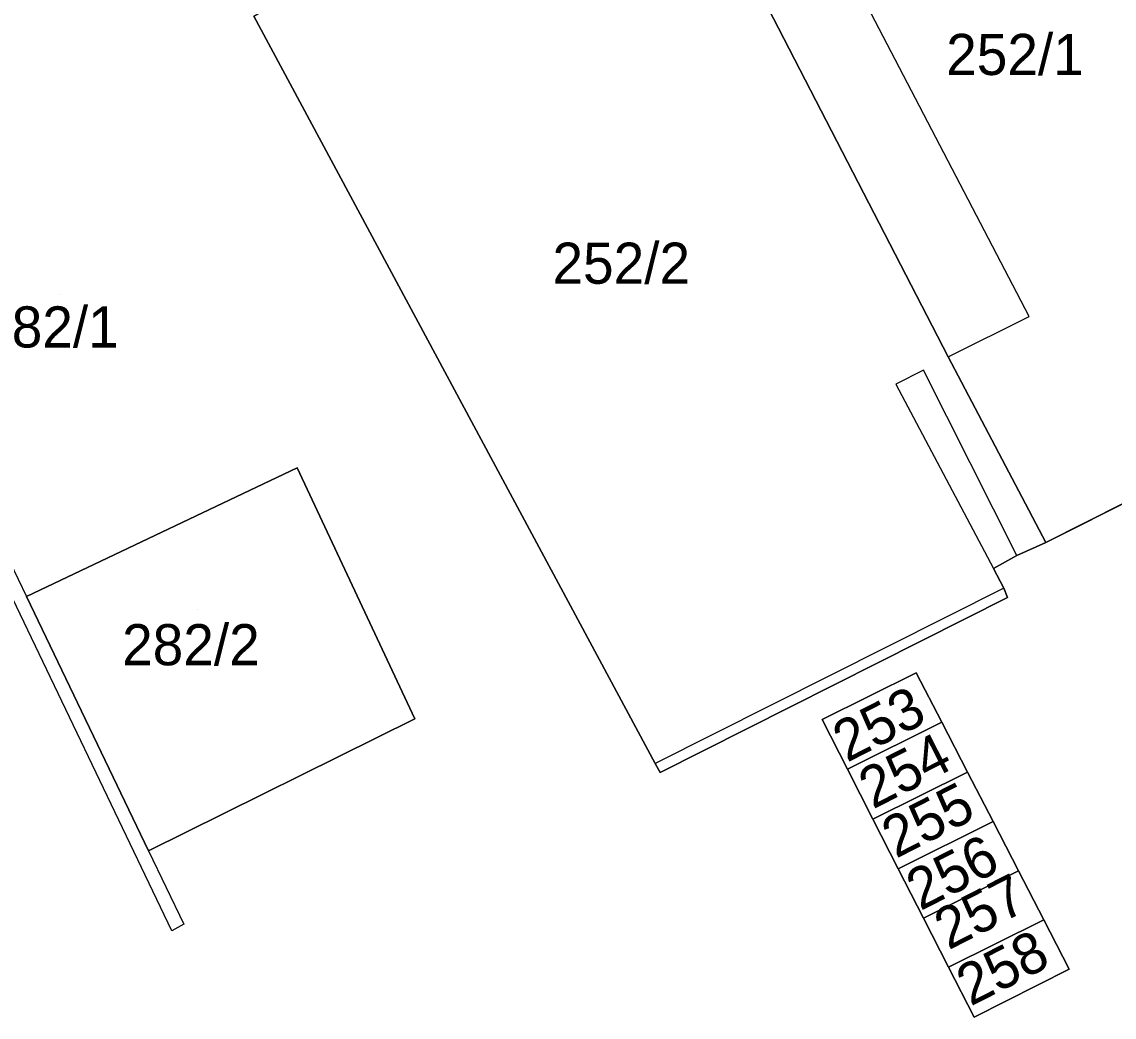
# Model space of a CAD drawing. Extents: x -264070 to -262271, y -1238894 to -1238141.
# Drawn here: x -263556.7 to -263503.5, y -1238656.8 to -1238608.4 of the extents above; entities that cross this region are included whole.
import ezdxf

# ---------------------------------------------------------------- set-up
doc = ezdxf.new("R2010")
doc.units = 0
for name, color, linetype in [('body_kn', 7, 'Continuous'), ('kladpar_druhypozemkov', 7, 'Continuous'), ('kladpar_hranice', 7, 'Continuous'), ('kladpar_parcelnecisla', 7, 'Continuous'), ('kladpar_plochy', 7, 'Continuous'), ('zappar_hrandruhpozemk', 7, 'Continuous')]:
    doc.layers.add(name, color=color, linetype=linetype)

msp = doc.modelspace()

# ---------------------------------------------------------------- linework, layer by layer
at = {"layer": 'body_kn'}
for p, q in [((-263507.67, -1238622.72), (-263507.67, -1238622.72)), ((-263511.61, -1238624.68), (-263511.61, -1238624.68)), ((-263511.61, -1238624.68), (-263511.61, -1238624.68)), ((-263512.81, -1238625.32), (-263512.81, -1238625.32)), ((-263512.81, -1238625.32), (-263512.81, -1238625.32)), ((-263514.15, -1238626.01), (-263514.15, -1238626.01)), ((-263543.27, -1238630.07), (-263543.27, -1238630.07)), ((-263543.27, -1238630.07), (-263543.27, -1238630.07)), ((-263506.87, -1238633.7), (-263506.87, -1238633.7)), ((-263508.27, -1238634.33), (-263508.27, -1238634.33)), ((-263508.27, -1238634.33), (-263508.27, -1238634.33)), ((-263509.41, -1238634.97), (-263509.41, -1238634.97)), ((-263508.91, -1238635.92), (-263508.91, -1238635.92)), ((-263508.91, -1238635.92), (-263508.91, -1238635.92)), ((-263556.43, -1238636.32), (-263556.43, -1238636.32)), ((-263508.72, -1238636.37), (-263508.72, -1238636.37)), ((-263513.17, -1238640.03), (-263513.17, -1238640.03)), ((-263513.17, -1238640.03), (-263513.17, -1238640.03)), ((-263537.54, -1238642.27), (-263537.54, -1238642.27)), ((-263517.74, -1238642.31), (-263517.74, -1238642.31)), ((-263511.92, -1238642.44), (-263511.92, -1238642.44)), ((-263511.92, -1238642.44), (-263511.92, -1238642.44)), ((-263525.86, -1238644.44), (-263525.86, -1238644.44)), ((-263525.62, -1238644.89), (-263525.62, -1238644.89)), ((-263516.5, -1238644.73), (-263516.5, -1238644.73)), ((-263510.67, -1238644.86), (-263510.67, -1238644.86)), ((-263510.67, -1238644.86), (-263510.67, -1238644.86)), ((-263515.27, -1238647.15), (-263515.27, -1238647.15)), ((-263509.43, -1238647.27), (-263509.43, -1238647.27)), ((-263509.43, -1238647.27), (-263509.43, -1238647.27)), ((-263550.49, -1238648.7), (-263550.49, -1238648.7)), ((-263550.49, -1238648.7), (-263550.49, -1238648.7)), ((-263514.04, -1238649.57), (-263514.04, -1238649.57)), ((-263508.19, -1238649.66), (-263508.19, -1238649.66)), ((-263508.19, -1238649.66), (-263508.19, -1238649.66)), ((-263548.78, -1238652.26), (-263548.78, -1238652.26)), ((-263512.81, -1238651.96), (-263512.81, -1238651.96)), ((-263506.96, -1238652.04), (-263506.96, -1238652.04)), ((-263506.96, -1238652.04), (-263506.96, -1238652.04)), ((-263549.36, -1238652.58), (-263549.36, -1238652.58)), ((-263511.59, -1238654.35), (-263511.59, -1238654.35)), ((-263505.72, -1238654.44), (-263505.72, -1238654.44)), ((-263510.35, -1238656.78), (-263510.35, -1238656.78))]:
    msp.add_line(p, q, dxfattribs=at)
at = {"layer": 'kladpar_druhypozemkov'}
for p, q in [((-263526.95, -1238619.02), (-263526.95, -1238619.02)), ((-263554.8, -1238621.62), (-263554.8, -1238621.62)), ((-263548.1, -1238636.97), (-263548.1, -1238636.97)), ((-263515.13, -1238641.63), (-263515.13, -1238641.63)), ((-263513.96, -1238644.2), (-263513.96, -1238644.2)), ((-263512.94, -1238646.52), (-263512.94, -1238646.52)), ((-263511.83, -1238649.09), (-263511.83, -1238649.09)), ((-263510.31, -1238651.28), (-263510.31, -1238651.28)), ((-263509.38, -1238653.69), (-263509.38, -1238653.69))]:
    msp.add_line(p, q, dxfattribs=at)
at = {"layer": 'kladpar_hranice'}
for points in [[(-263507.16, -1238587.27), (-263503.28, -1238594.69), (-263488.96, -1238622.07), (-263487.82, -1238624.16), (-263491.57, -1238626.06), (-263495.25, -1238627.76), (-263496.26, -1238625.73), (-263502.17, -1238628.83), (-263501.1, -1238630.8), (-263506.87, -1238633.7), (-263511.61, -1238624.68), (-263521.15, -1238606.2), (-263526.02, -1238597), (-263520.05, -1238593.89), (-263518.9, -1238595.99), (-263513.44, -1238593.22), (-263514.65, -1238591.12), (-263510.78, -1238589.16), (-263507.16, -1238587.27)], [(-263526.02, -1238597), (-263521.15, -1238606.2), (-263511.61, -1238624.68), (-263506.87, -1238633.7), (-263508.27, -1238634.33), (-263509.41, -1238634.97), (-263508.91, -1238635.92), (-263508.72, -1238636.37), (-263525.62, -1238644.89), (-263525.86, -1238644.44), (-263545.38, -1238608.11), (-263528.36, -1238598.19), (-263527.16, -1238597.49), (-263526.02, -1238597)], [(-263545.38, -1238608.11), (-263525.86, -1238644.44), (-263525.62, -1238644.89), (-263508.72, -1238636.37), (-263508.91, -1238635.92), (-263509.41, -1238634.97), (-263508.27, -1238634.33), (-263506.87, -1238633.7), (-263501.1, -1238630.8)], [(-263543.27, -1238630.07), (-263537.54, -1238642.27), (-263550.49, -1238648.7), (-263556.43, -1238636.32), (-263543.27, -1238630.07)], [(-263537.54, -1238642.27), (-263543.27, -1238630.07), (-263556.43, -1238636.32), (-263550.49, -1238648.7), (-263537.54, -1238642.27)], [(-263511.59, -1238654.35), (-263510.35, -1238656.78), (-263505.72, -1238654.44), (-263506.96, -1238652.04), (-263508.19, -1238649.66), (-263509.43, -1238647.27), (-263510.67, -1238644.86), (-263511.92, -1238642.44), (-263513.17, -1238640.03), (-263517.74, -1238642.31), (-263516.5, -1238644.73), (-263515.27, -1238647.15), (-263514.04, -1238649.57), (-263512.81, -1238651.96), (-263511.59, -1238654.35)], [(-263513.17, -1238640.03), (-263511.92, -1238642.44), (-263516.5, -1238644.73), (-263517.74, -1238642.31), (-263513.17, -1238640.03)], [(-263511.92, -1238642.44), (-263510.67, -1238644.86), (-263515.27, -1238647.15), (-263516.5, -1238644.73), (-263511.92, -1238642.44)], [(-263510.67, -1238644.86), (-263509.43, -1238647.27), (-263514.04, -1238649.57), (-263515.27, -1238647.15), (-263510.67, -1238644.86)], [(-263509.43, -1238647.27), (-263508.19, -1238649.66), (-263512.81, -1238651.96), (-263514.04, -1238649.57), (-263509.43, -1238647.27)], [(-263508.19, -1238649.66), (-263506.96, -1238652.04), (-263511.59, -1238654.35), (-263512.81, -1238651.96), (-263508.19, -1238649.66)], [(-263506.96, -1238652.04), (-263505.72, -1238654.44), (-263510.35, -1238656.78), (-263511.59, -1238654.35), (-263506.96, -1238652.04)]]:
    msp.add_lwpolyline(points, dxfattribs=at)
at = {"layer": 'kladpar_plochy'}
for p, q in [((-263545.38, -1238608.11), (-263525.86, -1238644.44)), ((-263543.27, -1238630.07), (-263556.43, -1238636.32)), ((-263537.54, -1238642.27), (-263543.27, -1238630.07)), ((-263506.87, -1238633.7), (-263501.1, -1238630.8)), ((-263508.27, -1238634.33), (-263506.87, -1238633.7)), ((-263509.41, -1238634.97), (-263508.27, -1238634.33)), ((-263508.91, -1238635.92), (-263509.41, -1238634.97)), ((-263508.72, -1238636.37), (-263508.91, -1238635.92)), ((-263556.43, -1238636.32), (-263550.49, -1238648.7)), ((-263525.62, -1238644.89), (-263508.72, -1238636.37)), ((-263513.17, -1238640.03), (-263517.74, -1238642.31)), ((-263511.92, -1238642.44), (-263513.17, -1238640.03)), ((-263550.49, -1238648.7), (-263537.54, -1238642.27)), ((-263517.74, -1238642.31), (-263516.5, -1238644.73)), ((-263510.67, -1238644.86), (-263511.92, -1238642.44)), ((-263525.86, -1238644.44), (-263525.62, -1238644.89)), ((-263516.5, -1238644.73), (-263515.27, -1238647.15)), ((-263509.43, -1238647.27), (-263510.67, -1238644.86)), ((-263515.27, -1238647.15), (-263514.04, -1238649.57)), ((-263508.19, -1238649.66), (-263509.43, -1238647.27)), ((-263514.04, -1238649.57), (-263512.81, -1238651.96)), ((-263506.96, -1238652.04), (-263508.19, -1238649.66)), ((-263512.81, -1238651.96), (-263511.59, -1238654.35)), ((-263505.72, -1238654.44), (-263506.96, -1238652.04)), ((-263511.59, -1238654.35), (-263510.35, -1238656.78)), ((-263510.35, -1238656.78), (-263505.72, -1238654.44))]:
    msp.add_line(p, q, dxfattribs=at)
for points in [[(-263507.16, -1238587.27), (-263503.28, -1238594.69), (-263488.96, -1238622.07), (-263487.82, -1238624.16), (-263491.57, -1238626.06), (-263495.25, -1238627.76), (-263496.26, -1238625.73), (-263502.17, -1238628.83), (-263501.1, -1238630.8), (-263506.87, -1238633.7), (-263511.61, -1238624.68), (-263521.15, -1238606.2), (-263526.02, -1238597), (-263520.05, -1238593.89), (-263518.9, -1238595.99), (-263513.44, -1238593.22), (-263514.65, -1238591.12), (-263510.78, -1238589.16)], [(-263526.02, -1238597), (-263521.15, -1238606.2), (-263511.61, -1238624.68), (-263506.87, -1238633.7), (-263508.27, -1238634.33), (-263509.41, -1238634.97), (-263508.91, -1238635.92), (-263508.72, -1238636.37), (-263525.62, -1238644.89), (-263525.86, -1238644.44), (-263545.38, -1238608.11), (-263528.36, -1238598.19), (-263527.16, -1238597.49)], [(-263543.27, -1238630.07), (-263537.54, -1238642.27), (-263550.49, -1238648.7), (-263556.43, -1238636.32)], [(-263513.17, -1238640.03), (-263511.92, -1238642.44), (-263516.5, -1238644.73), (-263517.74, -1238642.31)], [(-263511.92, -1238642.44), (-263510.67, -1238644.86), (-263515.27, -1238647.15), (-263516.5, -1238644.73)], [(-263510.67, -1238644.86), (-263509.43, -1238647.27), (-263514.04, -1238649.57), (-263515.27, -1238647.15)], [(-263509.43, -1238647.27), (-263508.19, -1238649.66), (-263512.81, -1238651.96), (-263514.04, -1238649.57)], [(-263508.19, -1238649.66), (-263506.96, -1238652.04), (-263511.59, -1238654.35), (-263512.81, -1238651.96)], [(-263506.96, -1238652.04), (-263505.72, -1238654.44), (-263510.35, -1238656.78), (-263511.59, -1238654.35)]]:
    msp.add_lwpolyline(points, close=True, dxfattribs=at)
at = {"layer": 'zappar_hrandruhpozemk'}
for p, q in [((-263507.67, -1238622.72), (-263517.27, -1238604.31)), ((-263511.61, -1238624.68), (-263507.67, -1238622.72)), ((-263512.81, -1238625.32), (-263514.15, -1238626.01)), ((-263508.27, -1238634.33), (-263512.81, -1238625.32)), ((-263514.15, -1238626.01), (-263509.41, -1238634.97)), ((-263549.36, -1238652.58), (-263561.48, -1238627.3)), ((-263508.91, -1238635.92), (-263525.86, -1238644.44))]:
    msp.add_line(p, q, dxfattribs=at)
for points in [[(-263561.48, -1238627.3), (-263560.91, -1238627.05), (-263556.43, -1238636.32)], [(-263550.49, -1238648.7), (-263548.78, -1238652.26), (-263549.36, -1238652.58)]]:
    msp.add_lwpolyline(points, dxfattribs=at)

# ---------------------------------------------------------------- texts
at = {"layer": 'kladpar_parcelnecisla'}
for s, p in [('252/1', (-263511.708, -1238610.97)), ('252/2', (-263530.854, -1238621.12)), ('282/1', (-263558.634, -1238624.22)), ('282/2', (-263551.78, -1238639.67))]:
    msp.add_text(s, height=2, dxfattribs=at).set_placement(p)
for s, p in [('253', (-263516.532, -1238644.416)), ('254', (-263515.271, -1238646.689)), ('255', (-263514.15, -1238649.084)), ('256', (-263512.961, -1238651.629)), ('257', (-263511.599, -1238653.538)), ('258', (-263510.522, -1238656.27))]:
    msp.add_text(s, height=2, rotation=27, dxfattribs=at).set_placement(p)

doc.saveas('drawing.dxf')
